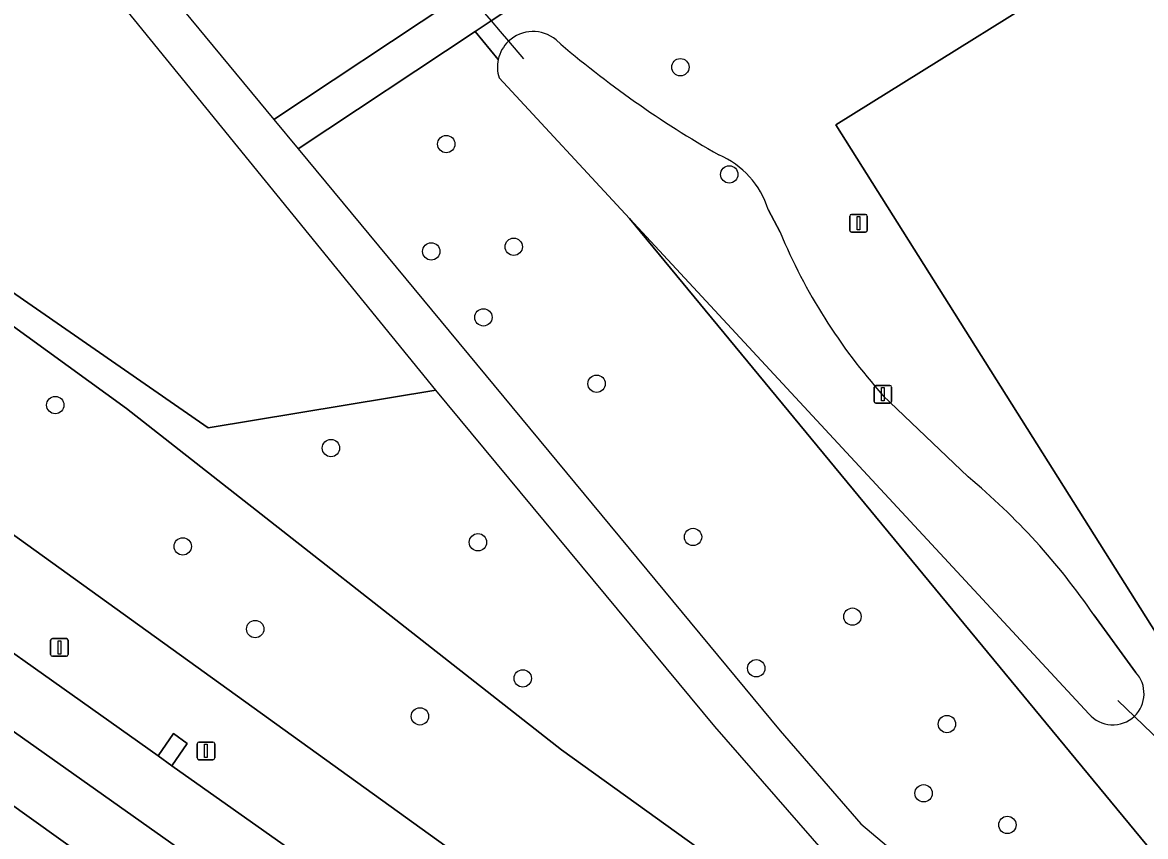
# Model space of a CAD drawing. Extents: x 158352 to 159489, y 383828 to 384603.
# Drawn here: x 158438.7 to 158502.1, y 384171.4 to 384217.4 of the extents above; entities that cross this region are included whole.
import ezdxf

# ---------------------------------------------------------------- set-up
doc = ezdxf.new("R2010")
doc.units = 0
for name, color, linetype in [('IMGEO_Berm_groen', 7, 'Continuous'), ('IMGEO_Boom', 7, 'Continuous'), ('IMGEO_Duiker', 7, 'Continuous'), ('IMGEO_Gemengd_bos', 7, 'Continuous'), ('IMGEO_Groenvoorziening', 7, 'Continuous'), ('IMGEO_Lichtmast', 7, 'Continuous'), ('IMGEO_Loofbos', 7, 'Continuous'), ('IMGEO_Meer_plas_ven_vijver', 7, 'Continuous'), ('IMGEO_Rijbaan_lokaal_open', 7, 'Continuous'), ('IMGEO_Rijbaan_regionaal_gesloten', 7, 'Continuous'), ('IMGEO_Terreindeel_halfverhard', 7, 'Continuous'), ('IMGEO_Voetgangersgebied_gesloten', 7, 'Continuous')]:
    doc.layers.add(name, color=color, linetype=linetype)

msp = doc.modelspace()

# ---------------------------------------------------------------- linework, layer by layer
at = {"layer": 'IMGEO_Berm_groen'}
for points in [[(158569.551, 384092.634), (158516.448, 384133.536), (158493.656, 384149.126), (158472.149, 384164), (158386.675, 384225.586)], [(158430.775, 384187.03), (158446.374, 384175.98), (158447.243, 384177.236), (158448.017, 384176.676), (158447.145, 384175.407), (158462.713, 384164.405)]]:
    msp.add_lwpolyline(points, dxfattribs=at)
msp.add_lwpolyline([(158437.849, 384173.424), (158394.274, 384204.277), (158371.091, 384220.571), (158369.065, 384218.72), (158371.457, 384217.166), (158414.772, 384186.646), (158455.358, 384157.797), (158475.33, 384143.387), (158494.5, 384129.4), (158515.11, 384114.182), (158555.254, 384084.167), (158573.109, 384070.633), (158575.283, 384072.224), (158538.297, 384100.066), (158516.367, 384116.407), (158496.38, 384131.21), (158476.629, 384145.611)], close=True, dxfattribs=at)
at = {"layer": 'IMGEO_Boom'}
for centre in [(158475.82, 384214.832), (158462.617, 384210.493), (158478.58, 384208.78), (158466.424, 384204.697), (158461.773, 384204.438), (158464.717, 384200.717), (158471.097, 384196.973), (158440.572, 384195.767), (158456.119, 384193.342), (158476.534, 384188.323), (158447.76, 384187.793), (158464.408, 384188.023), (158485.524, 384183.828), (158451.844, 384183.127), (158480.102, 384180.914), (158466.935, 384180.346), (158461.135, 384178.203), (158490.853, 384177.765), (158489.539, 384173.859), (158494.261, 384172.077)]:
    msp.add_circle(centre, 0.489, dxfattribs=at)
at = {"layer": 'IMGEO_Duiker'}
for points in [[(158462.723, 384220.279), (158463.244, 384219.669), (158463.746, 384219.082), (158465.147, 384217.444), (158465.651, 384216.854), (158466.129, 384216.295), (158466.984, 384215.295)], [(158500.484, 384179.094), (158510.601, 384169.379), (158511.171, 384168.831)]]:
    msp.add_lwpolyline(points, dxfattribs=at)
at = {"layer": 'IMGEO_Gemengd_bos'}
for points in [[(158483.904, 384170.579), (158477.757, 384177.625), (158462.023, 384196.603), (158449.195, 384194.473), (158382.576, 384240.687), (158378.48, 384236.987)], [(158383.313, 384238.719), (158386.656, 384237.654), (158444.59, 384195.575), (158469.115, 384176.319), (158500, 384154.097), (158590.955, 384087.078), (158592.322, 384085.844)]]:
    msp.add_lwpolyline(points, dxfattribs=at)
at = {"layer": 'IMGEO_Groenvoorziening'}
for points in [[(158389.929, 384247.372), (158382.576, 384240.687), (158449.195, 384194.473), (158462.023, 384196.603), (158416.201, 384252.949)], [(158498.715, 384239.72), (158474.081, 384223.373), (158475.181, 384221.732), (158469.363, 384217.866), (158468.281, 384219.524), (158465.147, 384217.444), (158464.245, 384216.846), (158465.549, 384215.266)], [(158444.59, 384195.575), (158386.656, 384237.654), (158383.313, 384238.719)], [(158386.675, 384225.586), (158472.149, 384164), (158493.656, 384149.126), (158516.448, 384133.536), (158569.551, 384092.634), (158582.058, 384083.676), (158582.93, 384081.784), (158582.389, 384080.998), (158584.779, 384079.176), (158589.868, 384075.295), (158591.273, 384076.65)], [(158498.856, 384178.341), (158472.946, 384206.301), (158503.103, 384169.754), (158530.461, 384149.243), (158546.285, 384137.38), (158549.929, 384134.698), (158557.496, 384129.044), (158578.513, 384113.34), (158591.096, 384113.755), (158614.019, 384126.843), (158613.147, 384128.32), (158609.435, 384134.61), (158607.663, 384133.55), (158608.603, 384131.895), (158594.234, 384123.492), (158591.008, 384128.981), (158605.408, 384137.374), (158606.353, 384135.756), (158608.149, 384136.788), (158593.579, 384161.476), (158582.059, 384154.672)], [(158480.77, 384206.809), (158481.448, 384205.522)], [(158487.246, 384196.313), (158492.053, 384191.714)], [(158592.322, 384085.844), (158590.955, 384087.078), (158500, 384154.097), (158469.115, 384176.319), (158444.59, 384195.575)], [(158499.135, 384183.927), (158501.489, 384180.701)]]:
    msp.add_lwpolyline(points, dxfattribs=at)
msp.add_lwpolyline([(158484.597, 384211.572), (158501.075, 384221.867), (158525.85, 384182.855), (158509.079, 384172.688)], close=True, dxfattribs=at)
for centre, radius, start, end in [((158467.51, 384214.835), 2.01, 49.68299, 133.3937), ((158467.521, 384214.832), 2.019, 133.5855, 167.59859), ((158506.292, 384259.723), 57.312, 229.15602, 240.40536), ((158476.035, 384205.327), 4.961, 17.37712, 66.82104), ((158511.565, 384218.054), 32.621, 202.5928, 221.79635), ((158467.717, 384162.467), 38.047, 34.33448, 50.23633), ((158500.199, 384179.49), 1.77, 313.31153, 43.20456), ((158500.201, 384179.491), 1.769, 220.52478, 313.25208)]:
    msp.add_arc(centre, radius, start, end, dxfattribs=at)
at = {"layer": 'IMGEO_Lichtmast'}
for p, q in [((158485.372, 384205.624), (158485.372, 384206.424)), ((158485.372, 384206.424), (158485.372, 384205.624)), ((158485.472, 384206.524), (158486.262, 384206.524)), ((158486.262, 384206.524), (158485.472, 384206.524)), ((158486.362, 384206.424), (158486.362, 384205.624)), ((158486.362, 384205.624), (158486.362, 384206.424)), ((158486.262, 384205.524), (158485.472, 384205.524)), ((158485.472, 384205.524), (158486.262, 384205.524)), ((158486.744, 384195.977), (158486.744, 384196.777)), ((158486.744, 384196.777), (158486.744, 384195.977)), ((158486.844, 384196.877), (158487.634, 384196.877)), ((158487.634, 384196.877), (158486.844, 384196.877)), ((158487.734, 384196.777), (158487.734, 384195.977)), ((158487.734, 384195.977), (158487.734, 384196.777)), ((158487.634, 384195.877), (158486.844, 384195.877)), ((158486.844, 384195.877), (158487.634, 384195.877)), ((158440.308, 384181.694), (158440.308, 384182.494)), ((158440.308, 384182.494), (158440.308, 384181.694)), ((158440.408, 384182.594), (158441.198, 384182.594)), ((158441.198, 384182.594), (158440.408, 384182.594)), ((158441.298, 384182.494), (158441.298, 384181.694)), ((158441.298, 384181.694), (158441.298, 384182.494)), ((158441.198, 384181.594), (158440.408, 384181.594)), ((158440.408, 384181.594), (158441.198, 384181.594)), ((158448.573, 384175.855), (158448.573, 384176.655)), ((158448.573, 384176.655), (158448.573, 384175.855)), ((158448.673, 384176.755), (158449.463, 384176.755)), ((158449.463, 384176.755), (158448.673, 384176.755)), ((158449.563, 384176.655), (158449.563, 384175.855)), ((158449.563, 384175.855), (158449.563, 384176.655)), ((158449.463, 384175.755), (158448.673, 384175.755)), ((158448.673, 384175.755), (158449.463, 384175.755))]:
    msp.add_line(p, q, dxfattribs=at)
for points in [[(158485.792, 384206.399), (158485.942, 384206.399), (158485.942, 384205.649), (158485.792, 384205.649), (158485.792, 384206.399)], [(158487.164, 384196.752), (158487.314, 384196.752), (158487.314, 384196.002), (158487.164, 384196.002), (158487.164, 384196.752)], [(158440.728, 384182.469), (158440.878, 384182.469), (158440.878, 384181.719), (158440.728, 384181.719), (158440.728, 384182.469)], [(158448.993, 384176.63), (158449.143, 384176.63), (158449.143, 384175.88), (158448.993, 384175.88), (158448.993, 384176.63)]]:
    msp.add_lwpolyline(points, dxfattribs=at)
for centre, start, end in [((158485.472, 384206.424), 90, 180), ((158485.472, 384206.424), 90, 180), ((158486.262, 384206.424), 0, 90), ((158486.262, 384206.424), 360, 90), ((158485.472, 384205.624), 180, 270), ((158485.472, 384205.624), 180, 270), ((158486.262, 384205.624), 270, 0), ((158486.262, 384205.624), 270, 0), ((158486.844, 384196.777), 90, 180), ((158486.844, 384196.777), 90, 180), ((158487.634, 384196.777), 0, 90), ((158487.634, 384196.777), 360, 90), ((158486.844, 384195.977), 180, 270), ((158486.844, 384195.977), 180, 270), ((158487.634, 384195.977), 270, 0), ((158487.634, 384195.977), 270, 0), ((158440.408, 384182.494), 90, 180), ((158440.408, 384182.494), 90, 180), ((158441.198, 384182.494), 0, 90), ((158441.198, 384182.494), 360, 90), ((158440.408, 384181.694), 180, 270), ((158440.408, 384181.694), 180, 270), ((158441.198, 384181.694), 270, 0), ((158441.198, 384181.694), 270, 0), ((158448.673, 384176.655), 90, 180), ((158448.673, 384176.655), 90, 180), ((158449.463, 384176.655), 0, 90), ((158449.463, 384176.655), 360, 90), ((158448.673, 384175.855), 180, 270), ((158448.673, 384175.855), 180, 270), ((158449.463, 384175.855), 270, 0), ((158449.463, 384175.855), 270, 0)]:
    msp.add_arc(centre, 0.1, start, end, dxfattribs=at)
at = {"layer": 'IMGEO_Loofbos'}
for points in [[(158434.147, 384253.366), (158427.196, 384261.9), (158424.94, 384265.357), (158421.634, 384263.32), (158420.84, 384264.608), (158413.505, 384259.749), (158417.867, 384254.264), (158452.894, 384211.887), (158462.876, 384218.505), (158462.309, 384219.192)], [(158465.549, 384215.266), (158464.245, 384216.846), (158454.269, 384210.225), (158481.442, 384177.38), (158485.999, 384172.14), (158491.175, 384167.767), (158500, 384160.894), (158541.163, 384130.381), (158548.168, 384125.454), (158603.502, 384084.245), (158605.241, 384085.373), (158615.79, 384091.707), (158631.113, 384100.657), (158630.733, 384101.273), (158629.021, 384100.27), (158627.995, 384101.959), (158626.298, 384100.921), (158620.087, 384111.197)], [(158620.087, 384111.197), (158621.767, 384112.243), (158620.777, 384113.96), (158622.458, 384114.995), (158618.415, 384121.883), (158616.695, 384120.873), (158613.64, 384126.042), (158614.274, 384126.411), (158614.019, 384126.843), (158591.096, 384113.755), (158578.513, 384113.34), (158557.496, 384129.044), (158549.929, 384134.698), (158546.285, 384137.38), (158530.461, 384149.243), (158503.103, 384169.754), (158472.946, 384206.301), (158465.595, 384214.234)]]:
    msp.add_lwpolyline(points, dxfattribs=at)
msp.add_arc((158467.525, 384214.837), 2.022, 167.75571, 197.34868, dxfattribs=at)
at = {"layer": 'IMGEO_Meer_plas_ven_vijver'}
for points in [[(158465.595, 384214.234), (158472.946, 384206.301), (158498.856, 384178.341)], [(158481.448, 384205.522), (158480.77, 384206.809)], [(158492.053, 384191.714), (158487.246, 384196.313)], [(158501.489, 384180.701), (158499.135, 384183.927)]]:
    msp.add_lwpolyline(points, dxfattribs=at)
for centre, radius, start, end in [((158467.51, 384214.835), 2.01, 49.68299, 133.3937), ((158467.521, 384214.832), 2.019, 133.5855, 167.59859), ((158506.292, 384259.723), 57.312, 229.15602, 240.40536), ((158467.525, 384214.837), 2.022, 167.75571, 197.34868), ((158476.035, 384205.327), 4.961, 17.37712, 66.82104), ((158511.565, 384218.054), 32.621, 202.5928, 221.79635), ((158467.717, 384162.467), 38.047, 34.33448, 50.23633), ((158500.199, 384179.49), 1.77, 313.31153, 43.20456), ((158500.201, 384179.491), 1.769, 220.52478, 313.25208)]:
    msp.add_arc(centre, radius, start, end, dxfattribs=at)
at = {"layer": 'IMGEO_Rijbaan_lokaal_open'}
msp.add_lwpolyline([(158446.374, 384175.98), (158447.145, 384175.407), (158448.017, 384176.676), (158447.243, 384177.236)], close=True, dxfattribs=at)
at = {"layer": 'IMGEO_Rijbaan_regionaal_gesloten'}
msp.add_lwpolyline([(158559.568, 384092.502), (158508.913, 384130.377), (158485.07, 384147.727), (158467.25, 384161.297), (158463.507, 384163.828), (158462.713, 384164.405), (158447.145, 384175.407), (158446.374, 384175.98), (158430.775, 384187.03), (158430.014, 384187.572), (158414.424, 384198.607), (158413.662, 384199.146), (158398.059, 384210.191), (158397.278, 384210.744), (158376.642, 384225.324), (158376.441, 384225.462), (158373.766, 384223.017), (158400.786, 384203.828), (158428.216, 384184.411), (158458.793, 384162.767), (158494.354, 384136.983), (158520.429, 384117.723), (158548.703, 384096.516)], dxfattribs=at)
msp.add_lwpolyline([(158373.766, 384223.017), (158371.091, 384220.571), (158394.274, 384204.277), (158437.849, 384173.424), (158476.629, 384145.611), (158496.38, 384131.21), (158516.367, 384116.407), (158538.297, 384100.066), (158575.283, 384072.224), (158578.22, 384074.375), (158567.768, 384082.215), (158548.703, 384096.516), (158520.429, 384117.723), (158494.354, 384136.983), (158458.793, 384162.767), (158428.216, 384184.411), (158400.786, 384203.828)], close=True, dxfattribs=at)
at = {"layer": 'IMGEO_Terreindeel_halfverhard'}
msp.add_lwpolyline([(158484.597, 384211.572), (158509.079, 384172.688), (158525.85, 384182.855), (158501.075, 384221.867)], close=True, dxfattribs=at)
at = {"layer": 'IMGEO_Voetgangersgebied_gesloten'}
msp.add_lwpolyline([(158497.826, 384241.681), (158463.746, 384219.082), (158462.876, 384218.505), (158452.894, 384211.887), (158454.269, 384210.225), (158464.245, 384216.846), (158465.147, 384217.444), (158468.281, 384219.524), (158474.081, 384223.373), (158498.715, 384239.72)], dxfattribs=at)

doc.saveas('drawing.dxf')
